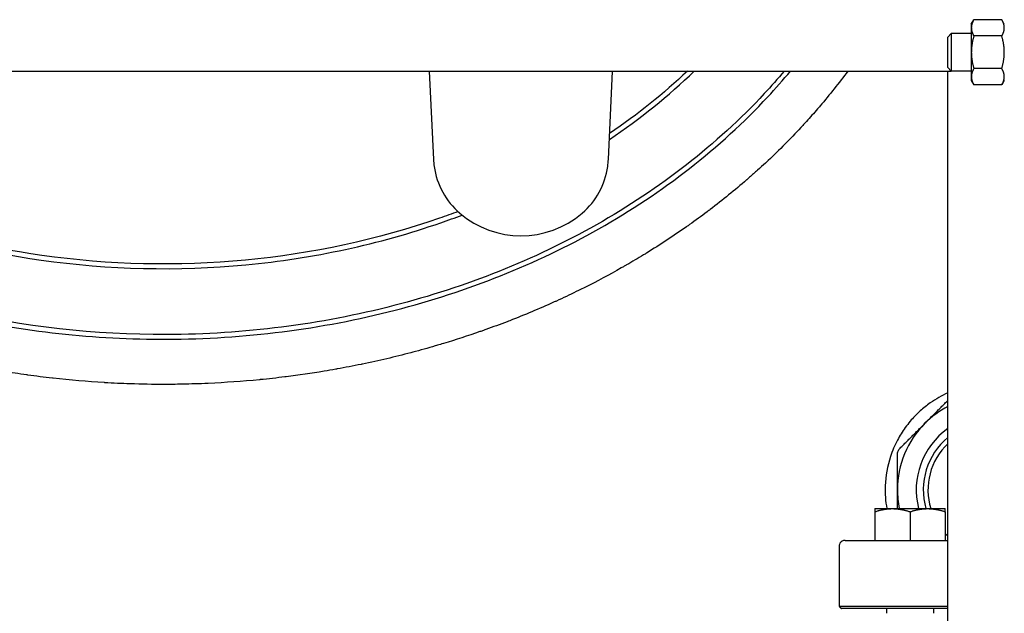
# Model space of a CAD drawing. Header units: inches. Extents: x 18 to 846, y -67 to 561.
# Tile 552 of 656: x 729 to 742, y 221 to 229. Entities that reach past the tile are written whole.
import ezdxf

# ---------------------------------------------------------------- set-up
doc = ezdxf.new("R2010")
doc.units = ezdxf.units.IN
doc.header["$LTSCALE"] = 24
doc.header["$MEASUREMENT"] = 0
doc.layers.add('Visible (ANSI)', color=7, linetype='Continuous', lineweight=30)

msp = doc.modelspace()

# ---------------------------------------------------------------- linework, layer by layer
at = {"layer": 'Visible (ANSI)'}
for p, q in [((741.3128, 228.91786), (741.3463, 228.97588)), ((741.3128, 228.91786), (741.3128, 228.86762)), ((741.71731, 228.97588), (741.3463, 228.97588)), ((741.7508, 228.91786), (741.71731, 228.97588)), ((741.0008, 228.74568), (741.04658, 228.79286)), ((741.0008, 228.34005), (741.0008, 228.74568)), ((741.04658, 228.79286), (741.04658, 228.29286)), ((741.3128, 228.79286), (741.04658, 228.79286)), ((741.3128, 228.86762), (741.3128, 228.54286)), ((741.71731, 228.75937), (741.3463, 228.75937)), ((741.3128, 228.54286), (741.3128, 228.21811)), ((664.0008, 228.29286), (741.0008, 228.29286)), ((734.11314, 228.29287), (734.16935, 227.11769)), ((736.49226, 227.11769), (736.54847, 228.29289)), ((741.0008, 228.34005), (741.04658, 228.29286)), ((741.0008, 228.29286), (741.04658, 228.29286)), ((741.0008, 212.54286), (741.0008, 228.29286)), ((741.3128, 228.29286), (741.04658, 228.29286)), ((741.3128, 228.21811), (741.3128, 228.16786)), ((741.71731, 228.32636), (741.3463, 228.32636)), ((741.3128, 228.16786), (741.3463, 228.10985)), ((741.71731, 228.10985), (741.3463, 228.10985)), ((741.7508, 228.16786), (741.71731, 228.10985)), ((740.02994, 222.48036), (740.26432, 222.48036)), ((740.26432, 222.48036), (740.73307, 222.48036)), ((740.73307, 222.48036), (740.96744, 222.48036)), ((740.02994, 222.4385), (740.02994, 222.05849)), ((740.49869, 222.4385), (740.49869, 222.05849)), ((740.96744, 222.4385), (740.96744, 222.05849)), ((739.55648, 221.97975), (739.55648, 221.18423)), ((739.63502, 222.05849), (741.0008, 222.05849)), ((739.55648, 221.18423), (741.0008, 221.18423)), ((741.0008, 221.15298), (739.58754, 221.15298)), ((740.18619, 221.15298), (740.18619, 221.08999)), ((740.81119, 221.15298), (740.81119, 221.08999))]:
    msp.add_line(p, q, dxfattribs=at)
for centre, radius, start, end in [((735.16821, 227.16547), 1, 187.965548, 229.428759), ((735.4934, 227.16547), 1, 310.571241, 352.034452), ((735.3308, 227.35536), 1.25, 229.428759, 310.571241), ((741.5808, 222.73036), 1.25, 117.645523, 135), ((741.5808, 222.73036), 1.25, 135, 180), ((741.5808, 222.73036), 1, 125.450543, 194.477512), ((741.5808, 222.73036), 0.90625, 129.791819, 196.013394), ((741.5808, 222.73036), 0.84375, 133.425231, 197.235285), ((741.5808, 222.73036), 1.25, 180, 191.536959), ((741.5808, 222.73036), 0.84375, 223.369057, 226.574769), ((739.63502, 221.97975), 0.07874, 90, 119.999999), ((741.5808, 222.73036), 0.90625, 227.405022, 227.849045)]:
    msp.add_arc(centre, radius, start, end, dxfattribs=at)
for points, weights in [([(741.3463, 228.97588), (741.3128, 228.91786), (741.3128, 228.86762)], [1, 1.0379548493, 1]), ([(741.7508, 228.86762), (741.7508, 228.91786), (741.71731, 228.97588)], [1, 1.0379548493, 1]), ([(741.3128, 228.86762), (741.3128, 228.81738), (741.3463, 228.75937)], [1, 1.0379548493, 1]), ([(741.3463, 228.75937), (741.3128, 228.64335), (741.3128, 228.54286)], [1, 1.0379548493, 1]), ([(741.71731, 228.75937), (741.7508, 228.81738), (741.7508, 228.86762)], [1, 1.0379548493, 1]), ([(741.7508, 228.54286), (741.7508, 228.64335), (741.71731, 228.75937)], [1, 1.0379548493, 1]), ([(741.3128, 228.54286), (741.3128, 228.44238), (741.3463, 228.32636)], [1, 1.0379548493, 1]), ([(741.71731, 228.32636), (741.7508, 228.44238), (741.7508, 228.54286)], [1, 1.0379548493, 1]), ([(741.3463, 228.32636), (741.3128, 228.26835), (741.3128, 228.21811)], [1, 1.0379548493, 1]), ([(741.3128, 228.21811), (741.3128, 228.16786), (741.3463, 228.10985)], [1, 1.0379548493, 1]), ([(741.7508, 228.21811), (741.7508, 228.26835), (741.71731, 228.32636)], [1, 1.0379548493, 1]), ([(741.71731, 228.10985), (741.7508, 228.16786), (741.7508, 228.21811)], [1, 1.0379548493, 1]), ([(740.69692, 223.61425), (740.84462, 223.76195), (741.0008, 223.91813)], [1, 1.05087039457, 1.07349219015]), ([(740.36742, 223.28474), (740.53753, 223.45485), (740.69692, 223.61425)], [1.07707509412, 1.05512060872, 1]), ([(740.3308, 222.73036), (740.3308, 222.95578), (740.3308, 223.19635)], [1, 1.05512060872, 1.07707509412]), ([(740.3308, 222.48036), (740.3308, 222.60659), (740.3308, 222.73036)], [1.04954376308, 1.02953207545, 1]), ([(740.02994, 222.48036), (740.02994, 222.48036), (740.02994, 222.4385)], [1, 1.04314139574, 1.01001874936]), ([(740.02994, 222.4385), (740.15555, 222.48036), (740.26432, 222.48036)], [1.01001874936, 1.04314139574, 1]), ([(740.26432, 222.48036), (740.37309, 222.48036), (740.49869, 222.4385)], [1, 1.04314139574, 1.01001874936]), ([(740.49869, 222.4385), (740.6243, 222.48036), (740.73307, 222.48036)], [1.01001874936, 1.04314139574, 1]), ([(740.73307, 222.48036), (740.84184, 222.48036), (740.96744, 222.4385)], [1, 1.04314139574, 1.01001874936]), ([(740.96744, 222.4385), (740.96744, 222.48036), (740.96744, 222.48036)], [1.01001874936, 1.04314139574, 1]), ([(739.55648, 221.18423), (739.57207, 221.16847), (739.58754, 221.15298)], [1.00077713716, 1.00040551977, 1])]:
    msp.add_rational_spline(points, weights, degree=2, dxfattribs=at)
for points, knots in [([(739.67116, 228.29287), (739.55413, 228.13444), (739.43134, 227.97988), (739.30381, 227.83002), (739.29233, 227.81653), (739.28081, 227.80308), (739.26925, 227.78966), (739.2209, 227.73355), (739.17188, 227.67808), (739.12222, 227.62328), (739.10964, 227.6094), (739.09702, 227.59557), (739.08436, 227.58177), (739.07229, 227.56862), (739.06019, 227.55551), (739.04805, 227.54244), (738.90844, 227.39215), (738.76406, 227.24706), (738.6158, 227.10748), (738.6029, 227.09533), (738.58997, 227.08323), (738.57701, 227.07116), (738.54307, 227.03957), (738.50893, 227.00826), (738.4746, 226.97724), (738.43914, 226.94519), (738.4034, 226.91339), (738.36741, 226.88184), (738.3546, 226.87061), (738.34175, 226.85941), (738.32887, 226.84824), (738.32866, 226.84805), (738.32844, 226.84787), (738.32823, 226.84768), (738.17144, 226.71173), (738.00985, 226.58055), (737.84423, 226.4545), (737.83078, 226.44426), (737.8173, 226.43406), (737.8038, 226.42389), (737.72674, 226.36585), (737.64883, 226.30892), (737.57016, 226.25312), (737.5565, 226.24344), (737.54283, 226.23379), (737.52913, 226.22418), (737.35571, 226.10247), (737.17866, 225.98625), (736.99889, 225.87575), (736.98521, 225.86734), (736.97152, 225.85897), (736.95781, 225.85063), (736.88355, 225.80544), (736.80885, 225.76123), (736.73378, 225.71801), (736.72333, 225.712), (736.71288, 225.706), (736.70241, 225.70002), (736.6891, 225.69242), (736.67578, 225.68484), (736.66244, 225.67729), (736.50353, 225.58739), (736.34214, 225.50137), (736.17867, 225.41931), (736.15349, 225.40668), (736.12827, 225.39414), (736.103, 225.38169), (736.09046, 225.37551), (736.07791, 225.36936), (736.06535, 225.36323), (735.97787, 225.32054), (735.88983, 225.27898), (735.80127, 225.23855), (735.78907, 225.23298), (735.77685, 225.22742), (735.76462, 225.22189), (735.57273, 225.1351), (735.37851, 225.05361), (735.18255, 224.97746), (735.17116, 224.97303), (735.15976, 224.96863), (735.14836, 224.96424), (735.05466, 224.92816), (734.96058, 224.8933), (734.86618, 224.85967), (734.8554, 224.85583), (734.84462, 224.852), (734.83383, 224.84819), (734.81802, 224.84261), (734.8022, 224.83706), (734.78637, 224.83155), (734.62566, 224.77556), (734.46363, 224.72292), (734.30051, 224.67367), (734.27406, 224.66568), (734.24759, 224.65778), (734.22108, 224.64997), (734.21173, 224.64722), (734.20238, 224.64447), (734.19303, 224.64174), (734.09338, 224.61264), (733.99335, 224.58479), (733.89299, 224.5582), (733.88436, 224.55591), (733.87572, 224.55363), (733.86708, 224.55136), (733.6551, 224.49568), (733.44175, 224.4456), (733.2274, 224.40109), (733.22032, 224.39962), (733.21325, 224.39816), (733.20617, 224.3967), (733.10119, 224.37509), (732.99596, 224.35481), (732.89055, 224.33586), (732.88431, 224.33474), (732.87807, 224.33362), (732.87183, 224.33251), (732.81967, 224.32322), (732.76746, 224.31424), (732.71521, 224.3056), (732.54736, 224.27782), (732.37892, 224.25335), (732.21002, 224.23221), (732.2055, 224.23164), (732.20097, 224.23107), (732.19644, 224.23051), (732.0868, 224.2169), (731.97698, 224.20469), (731.86701, 224.19387), (731.86338, 224.19351), (731.85974, 224.19315), (731.85611, 224.1928), (731.63041, 224.17078), (731.40411, 224.15464), (731.17756, 224.14436), (731.17585, 224.14428), (731.17414, 224.1442), (731.17242, 224.14412), (731.05893, 224.13902), (730.94537, 224.13538), (730.83179, 224.13322), (730.83107, 224.1332), (730.83035, 224.13319), (730.82963, 224.13318), (730.74917, 224.13166), (730.66869, 224.13087), (730.58822, 224.13083), (730.44001, 224.13075), (730.2918, 224.13316), (730.14369, 224.13808), (730.14241, 224.13813), (730.14114, 224.13817), (730.13986, 224.13821), (730.02692, 224.14199), (729.91407, 224.14723), (729.80127, 224.15393), (729.79897, 224.15406), (729.79667, 224.1542), (729.79437, 224.15434), (729.56874, 224.16785), (729.34335, 224.18719), (729.11859, 224.21239), (729.1144, 224.21286), (729.11021, 224.21333), (729.10603, 224.2138), (728.99684, 224.22615), (728.8878, 224.23988), (728.77897, 224.255), (728.77393, 224.2557), (728.76889, 224.2564), (728.76385, 224.2571), (728.66227, 224.27133), (728.56086, 224.28677), (728.45967, 224.30341), (728.3356, 224.32381), (728.21175, 224.34604), (728.08821, 224.37011), (728.08159, 224.3714), (728.07497, 224.37269), (728.06835, 224.37399), (727.95801, 224.39567), (727.84792, 224.41881), (727.73814, 224.44342), (727.73074, 224.44508), (727.72335, 224.44675), (727.71595, 224.44842), (727.49173, 224.49911), (727.26883, 224.55594), (727.0478, 224.61889), (727.03882, 224.62145), (727.02984, 224.62402), (727.02086, 224.6266), (726.96734, 224.64197), (726.91394, 224.65771), (726.86066, 224.6738), (726.80978, 224.68916), (726.75901, 224.70485), (726.70836, 224.72087), (726.69854, 224.72398), (726.68873, 224.7271), (726.67891, 224.73023), (726.58149, 224.76131), (726.48449, 224.79361), (726.38797, 224.82712), (726.27235, 224.86726), (726.15718, 224.90921), (726.04255, 224.953), (726.03108, 224.95738), (726.01962, 224.96178), (726.00816, 224.9662), (725.91042, 225.00388), (725.81308, 225.0429), (725.71622, 225.08325), (725.70417, 225.08827), (725.69213, 225.09331), (725.68009, 225.09837), (725.47725, 225.18368), (725.27657, 225.27484), (725.07884, 225.37175), (725.06603, 225.37802), (725.05325, 225.38432), (725.04047, 225.39064), (725.02127, 225.40015), (725.00209, 225.4097), (724.98294, 225.41931), (724.91118, 225.45534), (724.83982, 225.49212), (724.7689, 225.52966), (724.75581, 225.53659), (724.74273, 225.54355), (724.72966, 225.55053), (724.63154, 225.60297), (724.53429, 225.65686), (724.43799, 225.71217), (724.34009, 225.76839), (724.24286, 225.82627), (724.14642, 225.88579), (724.13276, 225.89422), (724.1191, 225.90269), (724.10547, 225.91119), (724.01456, 225.96787), (723.92438, 226.02601), (723.83504, 226.08559), (723.82134, 226.09472), (723.80766, 226.1039), (723.794, 226.1131), (723.60455, 226.24075), (723.41897, 226.37492), (723.23827, 226.51534), (723.22488, 226.52575), (723.21151, 226.53619), (723.19817, 226.54666), (723.11579, 226.61136), (723.03444, 226.67737), (722.95421, 226.74465), (722.94102, 226.75571), (722.92785, 226.76681), (722.91472, 226.77794), (722.88726, 226.80122), (722.85992, 226.82466), (722.83273, 226.84824), (722.78647, 226.88836), (722.74063, 226.92889), (722.69523, 226.96982), (722.60103, 227.05475), (722.50822, 227.14186), (722.41705, 227.23105), (722.40436, 227.24347), (722.3917, 227.25593), (722.37908, 227.26842), (722.30622, 227.34053), (722.23445, 227.41398), (722.16387, 227.48872), (722.15181, 227.5015), (722.13978, 227.51431), (722.12779, 227.52716), (722.09781, 227.55928), (722.06806, 227.59164), (722.03853, 227.62423), (721.91897, 227.7562), (721.80321, 227.89194), (721.6918, 228.03111), (721.68137, 228.04414), (721.67098, 228.0572), (721.66063, 228.07028), (721.60267, 228.14356), (721.54592, 228.21777), (721.49045, 228.29286)], [0.291761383, 0.291761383, 0.291761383, 0.291761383, 0.301451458, 0.301451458, 0.301451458, 0.302323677, 0.302323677, 0.302323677, 0.305972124, 0.305972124, 0.305972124, 0.306896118, 0.306896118, 0.306896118, 0.307776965, 0.307776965, 0.307776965, 0.317905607, 0.317905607, 0.317905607, 0.318787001, 0.318787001, 0.318787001, 0.321095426, 0.321095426, 0.321095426, 0.323480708, 0.323480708, 0.323480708, 0.324329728, 0.324329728, 0.324329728, 0.324343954, 0.324343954, 0.324343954, 0.334680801, 0.334680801, 0.334680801, 0.335520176, 0.335520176, 0.335520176, 0.340310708, 0.340310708, 0.340310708, 0.341142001, 0.341142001, 0.341142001, 0.351665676, 0.351665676, 0.351665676, 0.352466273, 0.352466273, 0.352466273, 0.356803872, 0.356803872, 0.356803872, 0.35740742, 0.35740742, 0.35740742, 0.358174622, 0.358174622, 0.358174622, 0.367313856, 0.367313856, 0.367313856, 0.368721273, 0.368721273, 0.368721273, 0.369419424, 0.369419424, 0.369419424, 0.374281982, 0.374281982, 0.374281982, 0.374952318, 0.374952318, 0.374952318, 0.385472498, 0.385472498, 0.385472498, 0.386083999, 0.386083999, 0.386083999, 0.391108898, 0.391108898, 0.391108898, 0.391682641, 0.391682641, 0.391682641, 0.392523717, 0.392523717, 0.392523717, 0.401062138, 0.401062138, 0.401062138, 0.402446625, 0.402446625, 0.402446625, 0.402934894, 0.402934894, 0.402934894, 0.408136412, 0.408136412, 0.408136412, 0.408584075, 0.408584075, 0.408584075, 0.4195652, 0.4195652, 0.4195652, 0.419927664, 0.419927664, 0.419927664, 0.42530397, 0.42530397, 0.42530397, 0.425622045, 0.425622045, 0.425622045, 0.428281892, 0.428281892, 0.428281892, 0.436826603, 0.436826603, 0.436826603, 0.437055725, 0.437055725, 0.437055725, 0.44260164, 0.44260164, 0.44260164, 0.442785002, 0.442785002, 0.442785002, 0.454166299, 0.454166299, 0.454166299, 0.454252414, 0.454252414, 0.454252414, 0.459954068, 0.459954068, 0.459954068, 0.459990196, 0.459990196, 0.459990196, 0.464029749, 0.464029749, 0.464029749, 0.471470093, 0.471470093, 0.471470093, 0.471534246, 0.471534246, 0.471534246, 0.477207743, 0.477207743, 0.477207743, 0.477323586, 0.477323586, 0.477323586, 0.488672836, 0.488672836, 0.488672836, 0.488884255, 0.488884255, 0.488884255, 0.49439829, 0.49439829, 0.49439829, 0.494653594, 0.494653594, 0.494653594, 0.499800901, 0.499800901, 0.499800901, 0.506111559, 0.506111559, 0.506111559, 0.506449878, 0.506449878, 0.506449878, 0.512087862, 0.512087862, 0.512087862, 0.51246775, 0.51246775, 0.51246775, 0.523987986, 0.523987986, 0.523987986, 0.524456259, 0.524456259, 0.524456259, 0.527247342, 0.527247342, 0.527247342, 0.529912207, 0.529912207, 0.529912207, 0.530428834, 0.530428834, 0.530428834, 0.535559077, 0.535559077, 0.535559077, 0.541703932, 0.541703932, 0.541703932, 0.54231888, 0.54231888, 0.54231888, 0.547563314, 0.547563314, 0.547563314, 0.548215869, 0.548215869, 0.548215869, 0.559212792, 0.559212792, 0.559212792, 0.559924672, 0.559924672, 0.559924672, 0.56099478, 0.56099478, 0.56099478, 0.565005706, 0.565005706, 0.565005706, 0.565746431, 0.565746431, 0.565746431, 0.571308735, 0.571308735, 0.571308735, 0.576963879, 0.576963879, 0.576963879, 0.57776545, 0.57776545, 0.57776545, 0.583109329, 0.583109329, 0.583109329, 0.583928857, 0.583928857, 0.583928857, 0.595294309, 0.595294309, 0.595294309, 0.596136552, 0.596136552, 0.596136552, 0.601339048, 0.601339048, 0.601339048, 0.602194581, 0.602194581, 0.602194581, 0.603984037, 0.603984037, 0.603984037, 0.607028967, 0.607028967, 0.607028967, 0.613347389, 0.613347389, 0.613347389, 0.614226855, 0.614226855, 0.614226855, 0.619301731, 0.619301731, 0.619301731, 0.620169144, 0.620169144, 0.620169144, 0.622337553, 0.622337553, 0.622337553, 0.631118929, 0.631118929, 0.631118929, 0.631940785, 0.631940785, 0.631940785, 0.636542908, 0.636542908, 0.636542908, 0.636542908]), ([(722.25196, 228.29295), (722.51529, 227.97595), (722.80575, 227.67548), (723.7104, 226.86565), (724.38475, 226.40469), (725.94504, 225.59365), (726.84696, 225.26487), (728.70908, 224.83367), (729.66771, 224.72702), (731.65253, 224.73412), (732.67846, 224.86431), (734.61837, 225.36368), (735.53401, 225.72809), (737.2156, 226.6787), (737.97714, 227.27043), (738.71274, 228.0624), (738.81302, 228.17655), (738.90965, 228.29293)], [-5.70959733, -5.70959733, -5.70959733, -5.70959733, -5.56784523, -5.56784523, -5.30152743, -5.30152743, -5.00175331, -5.00175331, -4.70778552, -4.70778552, -4.3927688, -4.3927688, -4.08388685, -4.08388685, -3.76720646, -3.76720646, -3.71518057, -3.71518057, -3.71518057, -3.71518057]), ([(738.82819, 228.29292), (738.74265, 228.19123), (738.65426, 228.09128), (737.93606, 227.31805), (737.17967, 226.73018), (735.5083, 225.78535), (734.59774, 225.42291), (732.66802, 224.92617), (731.6472, 224.7966), (729.67225, 224.78953), (728.71838, 224.89567), (726.86595, 225.32463), (725.96896, 225.65166), (724.41794, 226.45787), (723.74794, 226.91593), (722.86287, 227.70822), (722.58583, 227.99307), (722.33343, 228.29295)], [3.72119234, 3.72119234, 3.72119234, 3.72119234, 3.76720646, 3.76720646, 4.08388685, 4.08388685, 4.3927688, 4.3927688, 4.70778552, 4.70778552, 5.00175331, 5.00175331, 5.30152743, 5.30152743, 5.56784523, 5.56784523, 5.70358544, 5.70358544, 5.70358544, 5.70358544]), ([(734.49418, 226.42676), (734.41263, 226.39612), (734.33049, 226.36645), (733.43064, 226.05419), (732.55884, 225.86615), (730.77254, 225.69666), (729.85792, 225.71759), (728.17197, 225.95647), (727.39593, 226.1533), (726.66743, 226.42677)], [1.120956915, 1.120956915, 1.120956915, 1.120956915, 1.151145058, 1.151145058, 1.449405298, 1.449405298, 1.750991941, 1.750991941, 2.020635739, 2.020635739, 2.020635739, 2.020635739]), ([(734.49418, 226.42676), (734.41263, 226.39612), (734.33049, 226.36645), (733.43064, 226.05419), (732.55884, 225.86615), (730.77254, 225.69666), (729.85792, 225.71759), (728.17198, 225.95646), (727.39594, 226.1533), (726.66744, 226.42676)], [1.120957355, 1.120957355, 1.120957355, 1.120957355, 1.151145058, 1.151145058, 1.449405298, 1.449405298, 1.750991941, 1.750991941, 2.020634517, 2.020634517, 2.020634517, 2.020634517]), ([(726.61313, 226.38045), (727.35541, 226.09897), (728.14705, 225.89687), (729.85405, 225.65501), (730.77355, 225.63398), (732.56958, 225.80439), (733.44624, 225.99345), (734.36241, 226.31137), (734.45583, 226.34529), (734.54848, 226.38046)], [-2.024603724, -2.024603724, -2.024603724, -2.024603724, -1.750991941, -1.750991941, -1.449405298, -1.449405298, -1.151145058, -1.151145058, -1.116988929, -1.116988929, -1.116988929, -1.116988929]), ([(741.00081, 224.01873), (740.91987, 223.98229), (740.84154, 223.93786), (740.72065, 223.8527), (740.67603, 223.81707), (740.60841, 223.75597), (740.58405, 223.73232), (740.54008, 223.68642), (740.52028, 223.66441), (740.47803, 223.61436), (740.45594, 223.58608), (740.39665, 223.50389), (740.36222, 223.44839), (740.29433, 223.32002), (740.26324, 223.24662), (740.1966, 223.04395), (740.1739, 222.91351), (740.16497, 222.68072), (740.1725, 222.57881), (740.1902, 222.48036)], [17.33897743, 17.33897743, 17.33897743, 17.33897743, 18.04210886, 18.04210886, 18.48122711, 18.48122711, 18.74145007, 18.74145007, 18.96813324, 18.96813324, 19.24316375, 19.24316375, 19.74575962, 19.74575962, 20.3666608, 20.3666608, 21.425386, 21.425386, 22.27755136, 22.27755136, 22.27755136, 22.27755136]), ([(740.3308, 223.19635), (740.3308, 223.21298), (740.33428, 223.2296), (740.34636, 223.25878), (740.35566, 223.27299), (740.36742, 223.28474)], [1.299728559, 1.299728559, 1.299728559, 1.299728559, 1.420078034, 1.420078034, 1.540427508, 1.540427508, 1.540427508, 1.540427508]), ([(739.59565, 222.04794), (739.58857, 222.04386), (739.58135, 222.03798), (739.57007, 222.025), (739.56433, 222.01555), (739.55829, 221.99852), (739.55648, 221.98843), (739.55648, 221.97975)], [-0.222833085, -0.222833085, -0.222833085, -0.222833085, -0.145224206, -0.145224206, -0.066111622, -0.066111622, 0, 0, 0, 0])]:
    msp.add_open_spline(points, degree=3, knots=knots, dxfattribs=at)
for points in [[(736.50506, 227.38531), (736.91425, 227.66073), (737.29167, 227.96494), (737.63162, 228.29294)], [(737.54121, 228.29294), (737.22713, 227.99498), (736.88153, 227.71711), (736.50879, 227.46331)], [(737.54113, 228.29286), (737.22707, 227.99493), (736.88149, 227.71709), (736.50879, 227.46331)], [(734.16935, 227.11769), (734.1708, 227.08738), (734.17363, 227.05707), (734.17785, 227.02689)], [(736.48375, 227.02689), (736.48797, 227.05702), (736.49081, 227.08733), (736.49226, 227.11769)]]:
    msp.add_open_spline(points, degree=3, dxfattribs=at)

doc.saveas('drawing.dxf')
